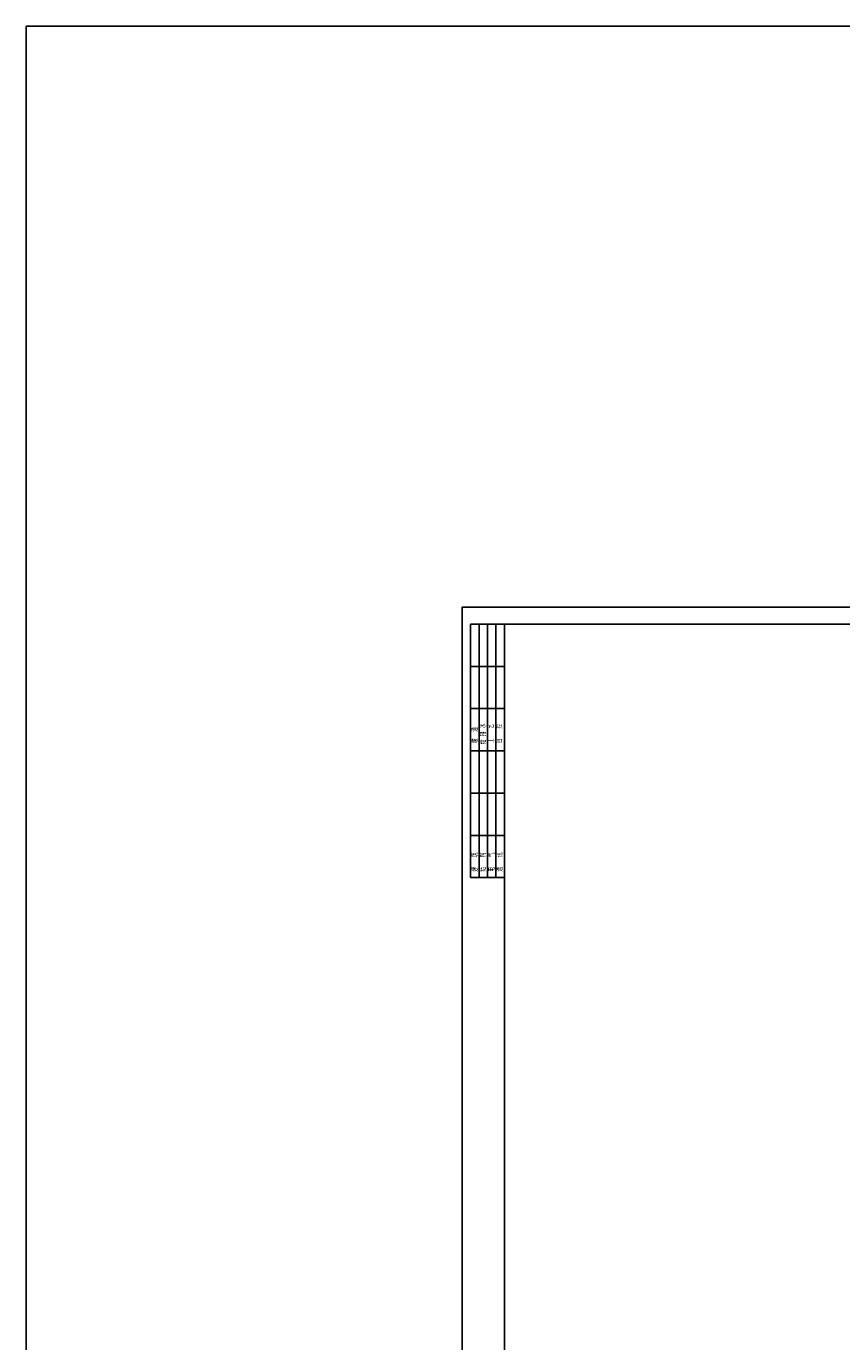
# Model space of a CAD drawing. Extents: x 1779708 to 7299578, y -1121471 to 88434.
# Tile 526 of 656: x 5043740 to 5116142, y -971627 to -854882. Entities that reach past the tile are written whole.
import ezdxf

# ---------------------------------------------------------------- set-up
doc = ezdxf.new("R2010")
doc.units = 0
doc.header["$LTSCALE"] = 1000
doc.header["$MEASUREMENT"] = 0
doc.layers.get('0').update_dxf_attribs({"linetype": 'CONTINUOUS'})
doc.layers.add('PUB_TITLE', color=4, linetype='CONTINUOUS')
doc.layers.add('修改', color=6, linetype='CONTINUOUS')
doc.styles.get("Standard").update_dxf_attribs({"font": 'GBENOR', "bigfont": 'GBCBIG'})

# ---------------------------------------------------------------- blocks, each defined once
blk = doc.blocks.new('$titleblk$00000095')
for p, q in [((-150, 20), (-150, 0)), ((-150, 20), (0, 20)), ((-125, 20), (-125, 0)), ((-100, 20), (-100, 0)), ((-75, 20), (-75, 0)), ((-75, 20), (-75, 0)), ((-50, 20), (-50, 0)), ((-25, 20), (-25, 0)), ((0, 20), (0, 0)), ((-150, 15), (-75, 15)), ((-150, 10), (-75, 10)), ((-75, 15), (0, 15)), ((-75, 10), (0, 10)), ((-150, 5), (-75, 5)), ((-75, 5), (0, 5))]:
    blk.add_line(p, q)
at = {"width": 0.8}
for s, p in [('建   筑', (-146.45, 15.65)), ('暖  通', (-70.35, 15.73)), ('结   构', (-146.45, 10.91)), ('电   气', (-146.45, 5.65)), ('给 排 水', (-71.03, 10.9)), ('工   艺', (-70.35, 6.13)), ('通   讯', (-146.45, 0.88)), ('自   控', (-70.35, 1.24))]:
    blk.add_text(s, height=3.509, dxfattribs=at).set_placement(p)
blk = doc.blocks.new('A$C36B43F05')
at = {"layer": 'PUB_TITLE'}
blk.add_lwpolyline([(0, 0), (126150, 0), (126150, 178350), (0, 178350)], close=True, dxfattribs=at)
at = {"layer": 'PUB_TITLE', "const_width": 150}
blk.add_lwpolyline([(1500, 1500), (124650, 1500), (124650, 174600), (1500, 174600)], close=True, dxfattribs=at)
at = {"layer": 'PUB_TITLE', "xscale": 149.9999994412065, "yscale": 150.0000011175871, "zscale": 149.9999994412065}
blk.add_blockref('$titleblk$00000095', (124650, 174600), dxfattribs=at)

msp = doc.modelspace()

# ---------------------------------------------------------------- linework, layer by layer
at = {"layer": '修改'}
msp.add_lwpolyline([(5043740, -854882.1), (5840725.5, -854882.1), (5840725.5, -1121471.1), (5043740, -1121471.1)], close=True, dxfattribs=at)

# ---------------------------------------------------------------- block references
at = {"layer": '修改', "rotation": 90}
msp.add_blockref('A$C36B43F05', (5260789.1, -1032592.1), dxfattribs=at)

doc.saveas('drawing.dxf')
